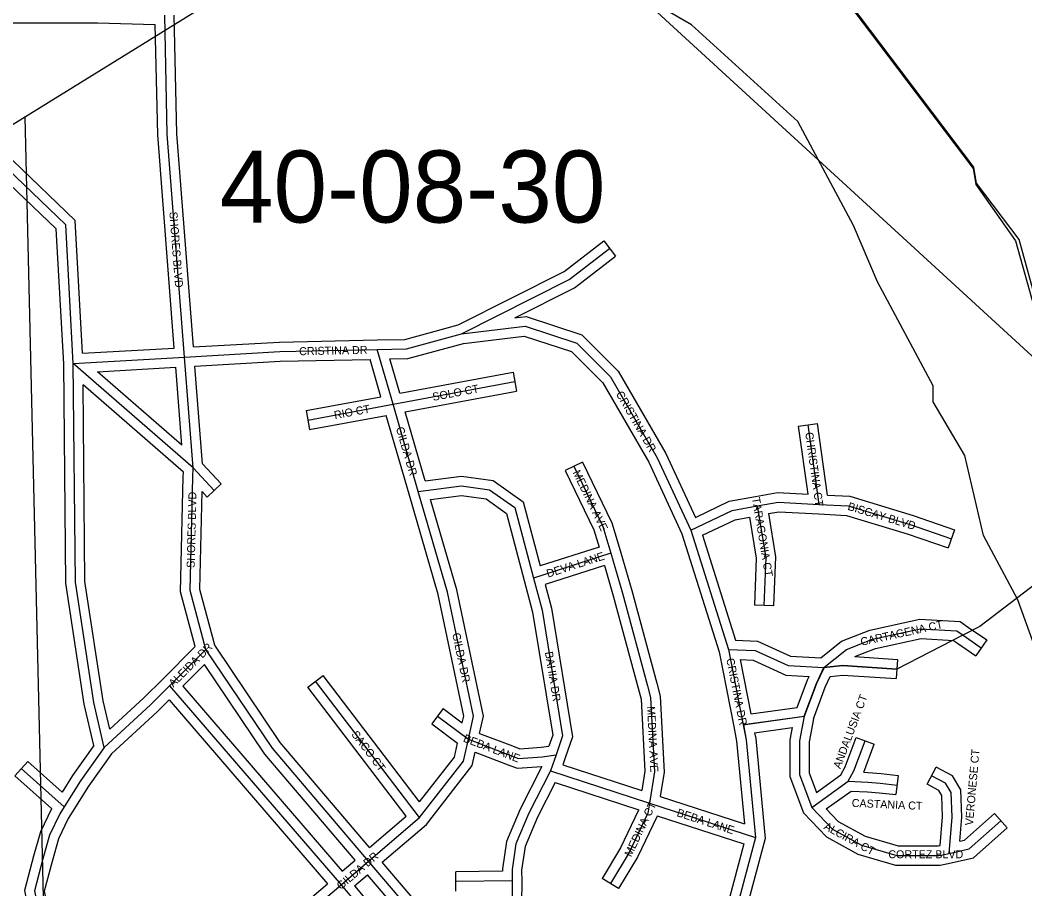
# Model space of a CAD drawing. Extents: x 418523 to 616617, y 1878279 to 2196743.
# Drawn here: x 559871 to 563010, y 1989889 to 1992603 of the extents above; entities that cross this region are included whole.
import ezdxf

# ---------------------------------------------------------------- set-up
doc = ezdxf.new("R2010")
doc.units = 0
for name, color, linetype in [('Level 1', 7, 'Continuous'), ('Level 2', 7, 'Continuous'), ('Level 31', 7, 'Continuous'), ('Level 32', 7, 'Continuous'), ('Level 34', 7, 'Continuous'), ('Level 41', 7, 'Continuous'), ('Level 5', 7, 'Continuous'), ('Level 7', 7, 'Continuous'), ('Level 8', 7, 'Continuous')]:
    doc.layers.add(name, color=color, linetype=linetype)

msp = doc.modelspace()

# ---------------------------------------------------------------- linework, layer by layer
at = {"layer": 'Level 1'}
for p, q in [((561592.089, 1993355.461), (555951.759, 1989867.688)), ((563145.64, 1991449.444), (561672.614, 1992801.746)), ((560001.018, 1987404.286), (559887.507, 1992301.411))]:
    msp.add_line(p, q, dxfattribs=at)
at = {"layer": 'Level 31'}
for p, q in [((561036.468, 1991403.18), (560986.8, 1991574.227)), ((560037.452, 1991530.881), (560385.102, 1991550.7)), ((560411.476, 1991204.794), (560385.102, 1991550.7)), ((560411.476, 1991204.794), (560037.452, 1991530.881)), ((561036.468, 1991403.18), (561416.917, 1991474.2)), ((560770.249, 1991354.049), (561036.468, 1991403.18)), ((561115.054, 1991131.325), (561036.468, 1991403.18)), ((562367.714, 1991090.646), (562332.825, 1991338.748)), ((560411.476, 1991204.794), (560477.578, 1991134.071)), ((561966.939, 1991009.849), (562083.968, 1990637.165)), ((561716.834, 1990937.76), (561475.278, 1990860.196)), ((562817.037, 1990681.841), (562874.026, 1990642.421)), ((560451.865, 1990637.747), (560338.342, 1990523.856)), ((562083.968, 1990637.165), (562130.308, 1990402.487)), ((562083.968, 1990637.165), (562168.007, 1990633.676)), ((562382.272, 1990581.126), (562452.507, 1990636.949)), ((561118.445, 1990111.986), (560793.822, 1990537.942)), ((560338.342, 1990523.856), (560873.684, 1989902.064)), ((561175.086, 1990429.311), (561271.633, 1990356.695)), ((562130.308, 1990402.487), (562320.989, 1990428.546)), ((561545.854, 1990308.711), (561527.964, 1990258.573)), ((560008.774, 1990145.423), (559874.928, 1990265.416)), ((561527.964, 1990258.573), (561837.574, 1990157.407)), ((562344.366, 1990143.743), (562458.437, 1990225.638)), ((561837.574, 1990157.407), (562168.734, 1990049.642)), ((560959.828, 1989976.026), (561118.445, 1990111.986)), ((560873.684, 1989902.064), (560959.828, 1989976.026)), ((561408.142, 1989914.862), (561232.426, 1989912.408))]:
    msp.add_line(p, q, dxfattribs=at)
for points in [[(560385.102, 1991550.7), (560331.098, 1992246.88), (560322.869, 1992618.559)], [(560037.452, 1991530.881), (560013.53, 1991964.422), (559830.678, 1992139.821), (559562.391, 1992267.806)], [(561250.479, 1991623.001), (561586.779, 1991793.052), (561712.62, 1991890.188)], [(561250.479, 1991623.001), (561449.079, 1991647.217), (561610.055, 1991594.436), (561715.395, 1991488.704), (561861.589, 1991235.951), (561966.939, 1991009.849)], [(560986.8, 1991574.227), (561077.828, 1991576.173), (561250.479, 1991623.001)], [(560385.102, 1991550.7), (560682.952, 1991567.743), (560986.8, 1991574.227)], [(560133.588, 1990331.288), (560101.287, 1990471.745), (560043.911, 1990847.188), (560037.452, 1991530.881)], [(560451.865, 1990637.747), (560402.231, 1990821.16), (560410.767, 1991176.066), (560411.476, 1991204.794)], [(561601.137, 1991209.71), (561691.995, 1991021.829), (561716.834, 1990937.76)], [(561115.054, 1991131.325), (561250.206, 1991148.43), (561338.027, 1991136.566), (561416.855, 1991080.723), (561475.278, 1990860.196)], [(561271.633, 1990356.695), (561287.994, 1990429.02), (561206.215, 1990816.526), (561115.054, 1991131.325)], [(561966.939, 1991009.849), (562095.863, 1991071.704), (562174.236, 1991085.686)], [(562174.236, 1991085.686), (562238.967, 1991097.884), (562367.714, 1991090.646)], [(562174.236, 1991085.686), (562201.1, 1990924.517), (562195.009, 1990775.07)], [(562367.714, 1991090.646), (562458.409, 1991086.05), (562651.724, 1991027.371), (562780.378, 1990983.042)], [(561716.834, 1990937.76), (561753.305, 1990813.296), (561831.219, 1990523.989)], [(561475.278, 1990860.196), (561501.663, 1990760.486), (561565.986, 1990367.207), (561545.854, 1990308.711)], [(562452.507, 1990636.949), (562534.416, 1990669.106), (562683.88, 1990701.454), (562797.724, 1990695.346), (562817.037, 1990681.841)], [(560959.828, 1989976.026), (560659.437, 1990328.826), (560451.865, 1990637.747)], [(562168.007, 1990633.676), (562270.647, 1990586.866), (562382.272, 1990581.126)], [(562320.989, 1990428.546), (562358.993, 1990531.364), (562382.272, 1990581.126)], [(562382.272, 1990581.126), (562440.329, 1990587.523), (562609.981, 1990576.181)], [(560338.342, 1990523.856), (560278.879, 1990464.734), (560133.588, 1990331.288)], [(561831.219, 1990523.989), (561840.957, 1990487.235), (561852.732, 1990255.556), (561837.574, 1990157.407)], [(562320.989, 1990428.546), (562306.204, 1990352.216), (562306.251, 1990246.391), (562344.366, 1990143.743)], [(562130.308, 1990402.487), (562139.384, 1990355.189), (562168.734, 1990049.642)], [(561118.445, 1990111.986), (561255.914, 1990288.004), (561271.633, 1990356.695)], [(561271.633, 1990356.695), (561398.372, 1990308.001), (561428.156, 1990296.65)], [(562458.437, 1990225.638), (562475.964, 1990257.959), (562511.091, 1990352.056)], [(560133.588, 1990331.288), (560059.416, 1990227.113), (560008.774, 1990145.423)], [(561428.156, 1990296.65), (561502.069, 1990302.279), (561545.854, 1990308.711)], [(561527.964, 1990258.573), (561460.702, 1990126.375), (561419.856, 1990029.748), (561407.918, 1989950.501), (561408.142, 1989914.862)], [(562458.437, 1990225.638), (562519.959, 1990222.936), (562558.012, 1990219.93), (562610.645, 1990213.977)], [(562773.442, 1990000.096), (562783.245, 1990113.896), (562780.268, 1990190.271), (562762.582, 1990219.772), (562718.872, 1990243.158)], [(560008.774, 1990145.423), (559995.081, 1990124.366), (559962.87, 1990056.811), (559942.38, 1989983.406), (559915.794, 1989883.471), (559995.024, 1989495.968), (560073.802, 1989299.388), (560158.754, 1989158.431), (560223.119, 1989029.165), (560255.043, 1988864.708), (560257.946, 1988761.786), (560255.018, 1988611.967), (560249.328, 1988497.43), (560304.983, 1988432.917), (560430.643, 1988332.948), (560483.164, 1988282.99)], [(561837.574, 1990157.407), (561832.419, 1990126.146), (561773.744, 1990003.016), (561715.136, 1989906.071)], [(562344.366, 1990143.743), (562408.578, 1990075.939), (562499.477, 1990026.25)], [(562773.442, 1990000.096), (562835.641, 1990014.121), (562935.138, 1990102.236)], [(562168.734, 1990049.642), (562092.521, 1989765.095), (561889.553, 1989524.875)], [(562499.477, 1990026.25), (562610.402, 1989993.602), (562742.026, 1989993.631), (562773.442, 1990000.096)], [(561334.505, 1989524.486), (561307.659, 1989568.194), (560959.828, 1989976.026)], [(561408.142, 1989914.862), (561407.954, 1989841.768), (561449.124, 1989694.745), (561612.677, 1989530.314), (561713.17, 1989387.502)], [(560527.414, 1989442.939), (560530.249, 1989557.483), (560761.477, 1989806.713), (560873.684, 1989902.064)], [(560873.684, 1989902.064), (560890.128, 1989883.111), (561015.973, 1989733.321), (561106.629, 1989589.442), (561118.416, 1989487.224)]]:
    msp.add_lwpolyline(points, dxfattribs=at)
at = {"layer": 'Level 32'}
for p, q in [((561694.289, 1991913.936), (561730.952, 1991866.439)), ((560065.752, 1991562.542), (560352.824, 1991578.908)), ((560998.409, 1991426.662), (560964.413, 1991543.741)), ((561057.696, 1991437.661), (561026.509, 1991545.068)), ((560112.655, 1991505.117), (560357.427, 1991519.072)), ((560375.997, 1991275.527), (560357.427, 1991519.071)), ((560440.589, 1991217.581), (560417.341, 1991522.494)), ((560375.996, 1991275.527), (560112.654, 1991505.116)), ((561057.696, 1991437.66), (561411.413, 1991503.69)), ((561411.413, 1991503.69), (561422.423, 1991444.708)), ((560381.138, 1991191.443), (560068.083, 1991464.375)), ((560764.805, 1991383.551), (560998.409, 1991426.663)), ((561074.469, 1991379.754), (561422.423, 1991444.708)), ((560764.805, 1991383.551), (560775.694, 1991324.546)), ((560775.694, 1991324.546), (561015.193, 1991368.746)), ((561086.233, 1991122.993), (561015.193, 1991368.746)), ((561136.749, 1991164.309), (561074.469, 1991379.754)), ((562303.118, 1991334.57), (562362.534, 1991342.926)), ((562332.918, 1991122.649), (562303.118, 1991334.57)), ((562393.974, 1991119.353), (562362.534, 1991342.926)), ((560440.59, 1991217.581), (560499.496, 1991154.556)), ((561628.146, 1991222.771), (561574.129, 1991196.649)), ((560499.496, 1991154.556), (560455.66, 1991113.586)), ((560439.684, 1991130.677), (560455.66, 1991113.586)), ((562790.15, 1991011.406), (562770.604, 1990954.678)), ((561938.91, 1990998.972), (562054.854, 1990629.742)), ((562003.349, 1990994.041), (562106.275, 1990666.264)), ((561679.76, 1990957.364), (561496.189, 1990898.419)), ((561696.701, 1990899.785), (561511.567, 1990840.338)), ((562224.984, 1990773.848), (562165.034, 1990776.292)), ((562834.104, 1990706.513), (562891.093, 1990667.094)), ((562106.275, 1990666.265), (562175.116, 1990663.407)), ((562372.485, 1990611.668), (562437.36, 1990663.231)), ((562891.093, 1990667.094), (562856.96, 1990617.748)), ((560418.379, 1990646.645), (560317.094, 1990545.034)), ((562799.971, 1990657.167), (562856.96, 1990617.748)), ((562054.854, 1990629.741), (562100.844, 1990396.833)), ((562120.779, 1990605.609), (562154.264, 1990436.04)), ((562120.779, 1990605.609), (562160.899, 1990603.944)), ((562478.752, 1990615.021), (562611.982, 1990606.115)), ((562611.982, 1990606.115), (562607.979, 1990546.246)), ((560447.333, 1990590.701), (560379.214, 1990522.363)), ((560769.96, 1990519.757), (560817.684, 1990556.126)), ((561118.737, 1990161.098), (560817.684, 1990556.126)), ((560379.214, 1990522.363), (560876.873, 1989944.341)), ((561077.415, 1990116.33), (560769.96, 1990519.757)), ((560336.639, 1990479.853), (560831.249, 1989905.371)), ((561193.119, 1990453.287), (561157.054, 1990405.335)), ((561193.119, 1990453.287), (561252.604, 1990408.546)), ((562154.263, 1990436.04), (562299.09, 1990455.832)), ((561157.054, 1990405.335), (561238.048, 1990344.416)), ((562165.739, 1990377.049), (562283.576, 1990393.152)), ((562482.985, 1990362.549), (562539.197, 1990341.565)), ((562506.543, 1990254.091), (562539.197, 1990341.565)), ((559854.902, 1990243.079), (559894.954, 1990287.754)), ((560002.141, 1990191.661), (559894.954, 1990287.754)), ((561574.11, 1990298.628), (561566.578, 1990277.516)), ((561423.744, 1990266.225), (561501.199, 1990272.125)), ((561500.821, 1990271.772), (561500.354, 1990270.465)), ((561566.578, 1990277.516), (561813.316, 1990196.894)), ((562704.719, 1990216.706), (562733.024, 1990269.611)), ((559969.616, 1990140.236), (559854.902, 1990243.079)), ((562358.807, 1990191.041), (562435.348, 1990245.992)), ((562614.017, 1990243.788), (562607.274, 1990184.166)), ((561543.059, 1990222.079), (561803.785, 1990136.886)), ((562389.783, 1990139.416), (562467.498, 1990195.209)), ((561871.117, 1990178.04), (562134.495, 1990092.332)), ((560963.158, 1990018.391), (561077.416, 1990116.33)), ((561861.494, 1990118.073), (562132.394, 1990029.919)), ((562915.248, 1990124.696), (562955.028, 1990079.777)), ((561002.075, 1989972.723), (561140.246, 1990091.157)), ((560876.874, 1989944.341), (560917.618, 1989979.324)), ((561377.955, 1989944.444), (561232.008, 1989942.406)), ((561232.846, 1989882.41), (561232.008, 1989942.406)), ((560916.05, 1989898.896), (560956.534, 1989933.656)), ((561740.809, 1989890.551), (561689.463, 1989921.592))]:
    msp.add_line(p, q, dxfattribs=at)
for points in [[(560412.74, 1991582.33), (560361.073, 1992248.373), (560352.863, 1992619.223)], [(559769.914, 1992594.818), (560112.487, 1992594.926), (560293.508, 1992589.435)], [(560352.824, 1991578.908), (560301.123, 1992245.387), (560293.507, 1992589.434)], [(560065.752, 1991562.542), (560042.834, 1991977.884), (559847.958, 1992164.817), (559634.849, 1992266.479)], [(560007.459, 1991529.912), (559984.226, 1991950.96), (559813.398, 1992114.824), (559549.474, 1992240.728)], [(561239.673, 1991651.154), (561570.701, 1991818.541), (561694.289, 1991913.936)], [(561416.854, 1991673.51), (561602.858, 1991767.565), (561730.952, 1991866.439)], [(561416.854, 1991673.51), (561452.078, 1991677.806), (561626.234, 1991620.703), (561739.407, 1991507.108), (561888.223, 1991249.824), (561981.319, 1991050.022)], [(560986.159, 1991604.221), (561073.517, 1991606.089), (561239.673, 1991651.154)], [(561256.251, 1991593.481), (561446.079, 1991616.629), (561593.876, 1991568.168), (561691.383, 1991470.299), (561834.955, 1991222.077), (561938.91, 1990998.973)], [(560412.739, 1991582.33), (560681.775, 1991597.726), (560986.159, 1991604.221)], [(561026.509, 1991545.068), (561082.138, 1991546.258), (561256.252, 1991593.481)], [(560417.342, 1991522.494), (560684.129, 1991537.761), (560964.414, 1991543.741)], [(560101.329, 1990337.705), (560071.799, 1990466.109), (560013.932, 1990844.769), (560007.459, 1991529.911)], [(560151.269, 1990388.261), (560130.775, 1990477.38), (560073.889, 1990849.608), (560068.083, 1991464.374)], [(561574.129, 1991196.649), (561663.919, 1991010.976), (561679.76, 1990957.363)], [(561628.146, 1991222.771), (561720.071, 1991032.682), (561745.606, 1990946.261)], [(560418.378, 1990646.645), (560372.135, 1990817.527), (560380.775, 1991176.798), (560381.138, 1991191.442)], [(561136.749, 1991164.31), (561250.333, 1991178.686), (561349.352, 1991165.31), (561443.07, 1991098.917), (561496.188, 1990898.419)], [(560479.531, 1990650.366), (560432.328, 1990824.792), (560439.684, 1991130.677)], [(561252.604, 1990408.546), (561257.286, 1990429.242), (561177.09, 1990809.246), (561086.237, 1991122.98)], [(561153.631, 1991105.966), (561250.079, 1991118.174), (561326.703, 1991107.823), (561390.639, 1991062.529), (561446.278, 1990852.513)], [(561306.622, 1990375.391), (561318.703, 1990428.796), (561235.341, 1990823.806), (561153.631, 1991105.966)], [(561981.319, 1991050.022), (562086.57, 1991100.521), (562168.681, 1991115.166)], [(562168.681, 1991115.166), (562237.002, 1991128.042), (562332.918, 1991122.649)], [(562393.974, 1991119.353), (562463.602, 1991115.826), (562660.971, 1991055.917), (562790.15, 1991011.406)], [(562003.349, 1990994.041), (562105.155, 1991042.887), (562149.633, 1991050.821)], [(562149.633, 1991050.821), (562170.998, 1990922.641), (562165.034, 1990776.292)], [(562208.659, 1991061.642), (562240.932, 1991067.726), (562366.029, 1991060.692)], [(562208.659, 1991061.642), (562231.202, 1990926.392), (562224.984, 1990773.848)], [(562366.195, 1991060.683), (562453.216, 1991056.274), (562642.479, 1990998.826), (562770.604, 1990954.678)], [(561745.625, 1990946.196), (561782.189, 1990821.416), (561860.187, 1990531.79)], [(561696.701, 1990899.785), (561724.422, 1990805.176), (561802.249, 1990516.187)], [(561446.276, 1990852.521), (561472.289, 1990754.214), (561535.159, 1990369.824), (561523.429, 1990335.738)], [(561511.567, 1990840.338), (561531.036, 1990766.76), (561596.814, 1990364.591), (561574.11, 1990298.628)], [(562437.359, 1990663.231), (562525.705, 1990697.915), (562681.468, 1990731.627), (562807.892, 1990724.844), (562834.229, 1990706.426)], [(562175.115, 1990663.407), (562277.895, 1990616.533), (562372.485, 1990611.668)], [(562478.752, 1990615.021), (562543.126, 1990640.296), (562686.293, 1990671.281), (562787.558, 1990665.847), (562799.844, 1990657.255)], [(560963.158, 1990018.391), (560683.386, 1990346.975), (560479.53, 1990650.365)], [(562160.899, 1990603.944), (562263.398, 1990557.198), (562336.206, 1990553.453)], [(560917.618, 1989979.325), (560635.488, 1990310.676), (560447.333, 1990590.701)], [(560317.189, 1990545.13), (560258.147, 1990486.428), (560151.269, 1990388.262)], [(562299.09, 1990455.832), (562331.288, 1990542.941), (562336.206, 1990553.452)], [(562349.977, 1990420.438), (562386.698, 1990519.786), (562402.308, 1990553.15)], [(562402.307, 1990553.15), (562440.976, 1990557.412), (562607.979, 1990546.246)], [(561802.219, 1990516.305), (561811.154, 1990482.581), (561822.614, 1990257.1), (561813.316, 1990196.894)], [(561860.218, 1990531.672), (561870.759, 1990491.888), (561882.85, 1990254.011), (561871.118, 1990178.04)], [(560336.639, 1990479.853), (560299.61, 1990443.041), (560156.201, 1990311.321)], [(562349.978, 1990420.438), (562336.206, 1990349.345), (562336.249, 1990251.788), (562358.807, 1990191.041)], [(562100.844, 1990396.833), (562109.655, 1990350.918), (562134.494, 1990092.333)], [(562283.576, 1990393.152), (562276.203, 1990355.089), (562276.253, 1990240.996), (562318.374, 1990127.56)], [(561306.622, 1990375.39), (561409.093, 1990336.02), (561432.569, 1990327.072)], [(562165.738, 1990377.049), (562169.114, 1990359.459), (562199.116, 1990047.115)], [(562435.348, 1990245.991), (562448.591, 1990270.416), (562482.985, 1990362.549)], [(560101.329, 1990337.704), (560034.422, 1990243.734), (560002.141, 1990191.661)], [(561118.736, 1990161.098), (561228.159, 1990301.206), (561238.048, 1990344.416)], [(561432.569, 1990327.073), (561498.746, 1990332.113), (561523.429, 1990335.738)], [(560156.201, 1990311.322), (560084.41, 1990210.492), (560034.103, 1990129.339)], [(561140.246, 1990091.156), (561283.669, 1990274.801), (561293.163, 1990316.284)], [(561293.164, 1990316.284), (561387.65, 1990279.981), (561423.744, 1990266.226)], [(561501.199, 1990272.125), (561433.482, 1990139.034), (561390.753, 1990037.951), (561377.903, 1989952.655), (561377.955, 1989944.444)], [(562806.854, 1990038.382), (562813.296, 1990113.19), (562809.946, 1990199.112), (562784.048, 1990242.312), (562733.024, 1990269.611)], [(562506.543, 1990254.091), (562560.879, 1990249.796), (562614.017, 1990243.788)], [(561543.059, 1990222.079), (561487.922, 1990113.716), (561448.959, 1990021.545), (561437.933, 1989948.349), (561438.143, 1989914.785)], [(562467.498, 1990195.211), (562518.119, 1990192.987), (562555.144, 1990190.062), (562607.274, 1990184.166)], [(562745.473, 1990024.969), (562753.195, 1990114.602), (562750.589, 1990181.431), (562741.115, 1990197.232), (562704.719, 1990216.706)], [(559969.616, 1990140.236), (559968.853, 1990139.064), (559934.673, 1990067.379), (559913.435, 1989991.296), (559884.989, 1989884.369), (559966.171, 1989487.314), (560046.856, 1989285.978), (560132.435, 1989143.978), (560194.446, 1989019.444), (560225.123, 1988861.405), (560227.937, 1988761.656), (560225.031, 1988613.005), (560218.768, 1988486.926), (560284.104, 1988411.191), (560410.927, 1988310.296), (560449.349, 1988273.749)], [(560034.103, 1990129.339), (560021.309, 1990109.669), (559991.068, 1990046.244), (559971.325, 1989975.516), (559946.599, 1989882.571), (560023.876, 1989504.622), (560100.749, 1989312.798), (560185.071, 1989172.883), (560251.794, 1989038.885), (560284.963, 1988868.011), (560287.955, 1988761.915), (560285.004, 1988610.929), (560279.887, 1988507.935), (560325.861, 1988454.644), (560450.359, 1988355.6), (560476.377, 1988330.851)], [(561803.784, 1990136.886), (561803.509, 1990135.217), (561747.301, 1990017.266), (561689.463, 1989921.592)], [(562389.783, 1990139.416), (562427.113, 1990099.997), (562511.039, 1990054.119)], [(561861.494, 1990118.073), (561861.329, 1990117.074), (561800.188, 1989988.768), (561740.809, 1989890.551)], [(562318.374, 1990127.559), (562390.043, 1990051.881), (562487.916, 1989998.379)], [(562806.854, 1990038.382), (562821.522, 1990041.691), (562915.248, 1990124.696)], [(562779.765, 1989970.767), (562849.76, 1989986.551), (562955.028, 1990079.777)], [(562199.116, 1990047.115), (562119.765, 1989750.855), (561935.479, 1989532.744)], [(562511.039, 1990054.12), (562614.722, 1990023.604), (562738.968, 1990023.631), (562745.474, 1990024.969)], [(562132.394, 1990029.918), (562065.277, 1989779.335), (561866.813, 1989544.445)], [(561360.069, 1989540.187), (561331.999, 1989585.886), (561002.075, 1989972.723)], [(562487.916, 1989998.378), (562606.083, 1989963.601), (562745.084, 1989963.631), (562779.766, 1989970.767)], [(561308.941, 1989508.785), (561283.318, 1989550.502), (560956.534, 1989933.656)], [(561438.143, 1989914.785), (561437.966, 1989845.851), (561475.907, 1989710.361), (561635.745, 1989549.663), (561719.919, 1989430.043)], [(560498.914, 1989503.896), (560500.539, 1989569.57), (560740.694, 1989828.423), (560831.249, 1989905.371)], [(560916.05, 1989898.896), (561040.262, 1989751.05), (561135.649, 1989599.661), (561145.338, 1989515.658)]]:
    msp.add_lwpolyline(points, dxfattribs=at)
at = {"layer": 'Level 5'}
msp.add_lwpolyline([(564278.189, 1990129.988), (564237.065, 1990305.181), (564095.58, 1990372.331), (564004.167, 1990464.322), (563796.12, 1990573.381), (563762.968, 1990640.173), (563646.584, 1990740.574), (563546.68, 1990782.583), (563446.777, 1990816.253), (563380.314, 1990891.504), (563406.11, 1991133.16), (563239.904, 1991292.111), (563224.009, 1991533.896), (563049.502, 1991709.548), (562991.837, 1991918.122), (562859.01, 1992093.645), (562850.829, 1992143.656), (562136.946, 1993087.988), (561861.352, 1992938.851), (561728.039, 1992955.95), (561694.916, 1993022.741), (561787.434, 1993280.868)], dxfattribs=at)
at = {"layer": 'Level 7'}
msp.add_lwpolyline([(563584.084, 1989456.963), (563367.966, 1989649.425), (563309.933, 1989749.656), (563186.491, 1990241.896), (562988.177, 1990792.746), (562880.46, 1990993.15), (562822.924, 1991243.435), (562723.409, 1991410.487), (562723.569, 1991460.508), (562549.579, 1991786.174), (562475.114, 1991961.506), (562301.094, 1992287.172), (561968.62, 1992588.365), (561477.684, 1992873.405), (561394.58, 1992957.026), (561436.918, 1993156.971), (561503.809, 1993215.093), (561695.801, 1993297.837), (561787.434, 1993280.868)], dxfattribs=at)
at = {"layer": 'Level 8'}
for points in [[(562133.575, 1993084.148), (562524.594, 1992568.141), (562848.609, 1992140.136), (562856.61, 1992090.135), (562980.617, 1991914.132), (563038.622, 1991706.128)], [(563062.638, 1990857.109), (562869.635, 1990709.103), (562816.634, 1990682.101), (562609.632, 1990576.096), (562440.628, 1990587.095), (562382.626, 1990581.094), (562358.626, 1990531.092), (562320.628, 1990428.09), (562130.624, 1990402.086), (562139.624, 1990355.086), (562168.63, 1990050.079), (562092.634, 1989765.071), (561889.634, 1989525.063), (562030.638, 1989442.063), (562055.639, 1989427.063), (562180.643, 1989354.063), (562244.646, 1989289.062), (562276.649, 1989183.061)]]:
    msp.add_lwpolyline(points, dxfattribs=at)

# ---------------------------------------------------------------- texts
at = {"layer": 'Level 2'}
msp.add_text('40-08-30', height=225, dxfattribs=at).set_placement((560495.307, 1991971.058))
at = {"layer": 'Level 34'}
for s, height, rotation, p in [('SHORES BLVD', 25, 274.434664, (560337.417, 1992003.805)), ('CRISTINA DR', 25, 1.221739, (560743.037, 1991556.524)), ('SOLO CT', 25, 10.573183, (561161.645, 1991413.833)), ('CRISTINA DR', 25, 300.04425, (561731.545, 1991435.816)), ('RIO CT', 25, 10.455408, (560854.521, 1991356.892)), ('GILDA DR', 25, 286.122083, (561044.859, 1991329.138)), ('CHRISTINA CT', 25, 278.003481, (562323.616, 1991314.479)), ('MEDINA AVE', 24.9992, 295.807139, (561596.647, 1991190.285)), ('SHORES BLVD', 25, 88.621219, (560416.437, 1990892.044)), ('TARAGONIA CT', 25, 279.462067, (562157.397, 1991110.696)), ('BISCAY BLVD', 25, 343.114378, (562454.693, 1991074.117)), ('DEVA LANE', 25, 17.8011, (561520.259, 1990861.513)), ('CARTAGENA CT', 25, 12.211289, (562499.585, 1990648.781)), ('GILDA DR', 25, 281.915747, (561220.827, 1990686.757)), ('ALEIDA DR', 25, 45.09215, (560349.924, 1990517.772)), ('BAHIA DR', 25, 279.287819, (561510.508, 1990628.971)), ('CRISTINA DR', 24.99916, 281.168986, (562077.031, 1990607.783)), ('ANDALUSIA CT', 24.99916, 69.527914, (562433.75, 1990262.905)), ('MEDINA AVE', 25, 272.908561, (561829.852, 1990459.466)), ('SACO CT', 25, 307.310247, (560904.669, 1990371.875)), ('BEBA LANE', 24.9992, 338.982269, (561253.348, 1990350.329)), ('VERONESE CT', 25, 85.075103, (562847.947, 1990086.658)), ('MEDINA CT', 25, 64.519978, (561780.221, 1989987.555)), ('CASTANIA CT', 24.99916, 357.483983, (562468.814, 1990145.787)), ('BEBA LANE', 25, 341.973611, (561920.666, 1990117.224)), ('ALCIRA CT', 25, 331.336458, (562379.63, 1990077.518)), ('CORTEZ BLVD', 25, 0.011661, (562583.503, 1989985.115)), ('GILDA DR', 25, 40.648406, (560873.281, 1989885.244))]:
    msp.add_text(s, height=height, rotation=rotation, dxfattribs=at).set_placement(p)
at = {"layer": 'Level 41'}
msp.add_text('Matanzas River', height=320, rotation=300.543575, dxfattribs=at).set_placement((562436.571, 1993885.833))

doc.saveas('drawing.dxf')
